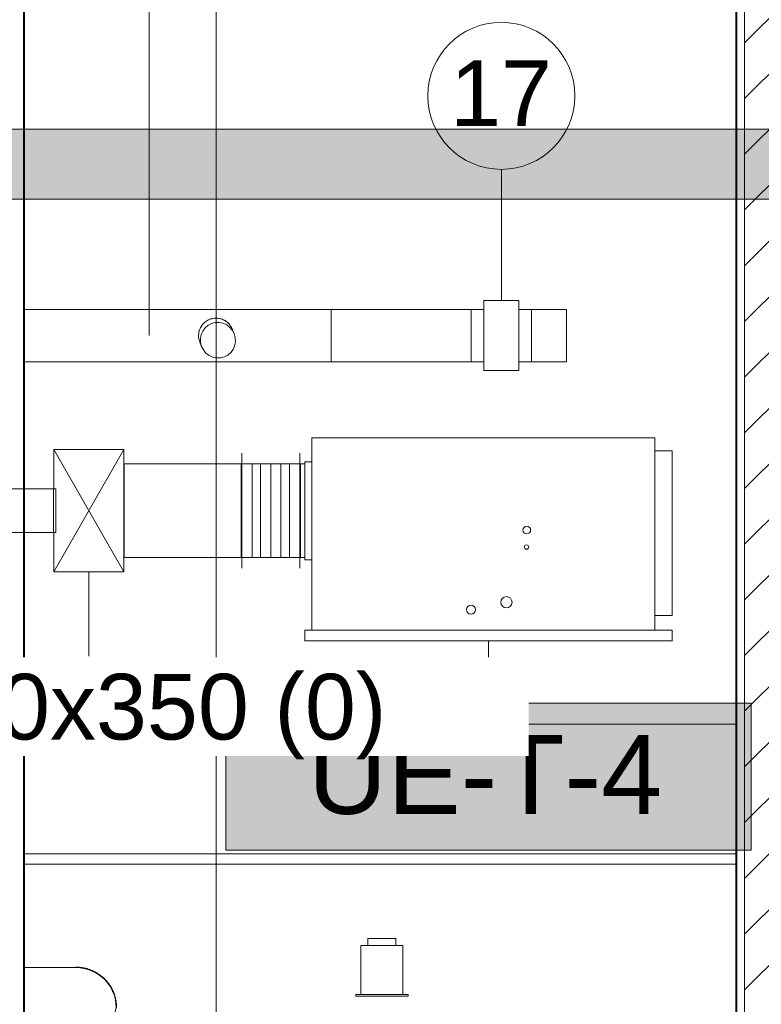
# Model space of a CAD drawing. Header units: metres. Extents: x 3.7 to 90.5, y -1.7 to 14.3.
# Tile 1055 of 1056: x 84.4 to 86.5, y 2.6 to 5.4. Entities that reach past the tile are written whole.
import ezdxf

# ---------------------------------------------------------------- set-up
doc = ezdxf.new("R2010")
doc.units = ezdxf.units.M
for name, color, linetype, lineweight in [('A-CLNG', 7, 'Continuous', 18), ('A-FLOR', 7, 'Continuous', 18), ('A-FLOR-PATT', 7, 'Continuous', 18), ('A-WALL', 7, 'Continuous', 18), ('A-WALL-PATT', 7, 'Continuous', 18), ('ACESSORIOS DUTO', 7, 'Continuous', 18), ('DUTOS', 7, 'Continuous', 18), ('E-LITE-EQPM', 7, 'Continuous', 18), ('FLEXIVEIS', 7, 'Continuous', 18), ('G-ANNO-SYMB', 7, 'Continuous', 9), ('M-EQPM', 7, 'Continuous', 18), ('M-HVAC-DUCT', 7, 'Continuous', 18), ('M-HVAC-DUCT-ANNO', 7, 'Continuous', 18), ('TERMINAIS', 7, 'Continuous', 18)]:
    doc.layers.add(name, color=color, linetype=linetype, lineweight=lineweight)
doc.layers.add('M-EQPM-IDEN', color=1, linetype='Continuous', lineweight=9, true_color=0xff0000)
doc.layers.add('M-HVAC-DUCT-IDEN', color=1, linetype='Continuous', lineweight=9, true_color=0xff0000)
doc.styles.add('Arial_1', font='arial.ttf', dxfattribs={"height": 0.225})
doc.styles.add('Arial_2', font='arial.ttf', dxfattribs={"height": 0.1875})
pattern_1 = [(50, (61.586, 6.894), (0.546555, -0.047815), [0.05715, -0.62865]), (355, (61.586, 6.894), (-0.105728, 0.573166), [0.04572, -0.50292]), (100.451, (61.632, 6.89), (0.440828, 0.52535), [0.04857, -0.53427]), (46.184, (61.586, 7.047), (0.813237, -0.12613), [0.08572, -0.94297]), (96.636, (61.654, 7.036), (0.71221, 0.74229), [0.07286, -0.80141]), (351.184, (61.586, 7.047), (0.71222, 0.742274), [0.06858, -0.75438]), (21, (61.662, 7.009), (0.454846, -0.306795), [0.05715, -0.62865]), (326, (61.662, 7.009), (0.185405, 0.55256), [0.04572, -0.50292]), (71.451, (61.7, 6.983), (0.64025, 0.245763), [0.04857, -0.53427]), (37.5, (61.586, 6.894), (0.009261, 0.253667), [0.02515, -0.47168, 0.02515, -0.48539, -0.50483]), (37.5, (61.586, 6.894), (0.009261, 0.253667), [-1.007, 0.02515, -0.47968]), (7.5, (61.586, 6.894), (0.200456, 0.300546), [0.02515, -0.26594, 0.02515, -0.46025, -0.19241]), (7.5, (61.586, 6.894), (0.200456, 0.300546), [-0.77648, 0.02515, -0.16726]), (327.5, (61.416, 6.894), (0.406768, -0.017188), [0.02515, -0.16535, 0.02515, -0.56921, -0.78867]), (327.5, (61.416, 6.894), (0.406768, -0.017188), [-0.78486, 0.02515, -0.76352]), (317.5, (61.34, 6.894), (0.444383, 0.07628), [0.02515, -0.2225, 0.02515, -0.36957, -0.56007]), (317.5, (61.34, 6.894), (0.444383, 0.07628), [-0.64237, 0.02515, -0.53492])]

# ---------------------------------------------------------------- blocks, each defined once
blk = doc.blocks.new('Light_-_LED_Recessed_fixture_-_Double_19510 - Light_-_LED_Recessed_fixture_-_Double_19510-V201-Corte 8')
at = {"layer": 'E-LITE-EQPM'}
for p, q in [((66.8315, 2.798), (66.9115, 2.798)), ((66.8315, 2.778), (66.8315, 2.798)), ((66.9115, 2.778), (66.9115, 2.798)), ((66.8115, 2.778), (66.9315, 2.778)), ((66.8115, 2.638), (66.8115, 2.778)), ((66.9315, 2.638), (66.9315, 2.778)), ((66.7965, 2.638), (66.9465, 2.638)), ((66.7965, 2.638), (66.7965, 2.633)), ((66.9465, 2.633), (66.7965, 2.633)), ((66.9465, 2.633), (66.9465, 2.638))]:
    blk.add_line(p, q, dxfattribs=at)
blk = doc.blocks.new('4 GRE - ESCOLA DE CINEMA E AUDIOVISUAL CINE REX R07_rvt-3-Corte 8')
at = {"layer": 'A-FLOR-PATT', "true_color": 0x666666}
h = blk.add_hatch(color=251, dxfattribs=at)
h.paths.add_polyline_path([(58.8035, 4.91), (65.8504, 4.91), (65.8504, 5.11), (56.1665, 5.11), (56.1665, 4.91), (57.4122, 4.91)])
h.paths.add_polyline_path([(51.1514, 4.91), (54.8415, 4.91), (54.8415, 5.11), (51.0715, 5.11), (51.0715, 4.91)])
h.paths.add_polyline_path([(71.325, 4.91), (71.7931, 4.91), (71.7931, 5.11), (67.9845, 5.11), (67.9845, 4.91), (69.9338, 4.91)])
blk.add_hatch(color=251, dxfattribs=at).paths.add_polyline_path([(71.4984, 4.91), (71.4984, 5.11), (65.8504, 5.11), (65.8504, 4.91), (71.325, 4.91)])
at = {"layer": 'A-WALL-PATT', "true_color": 0x808080}
h = blk.add_hatch(dxfattribs=at)
h.set_pattern_fill('FP_31', color=8, style=0, pattern_type=2)
h.set_pattern_definition(pattern_1)
h.paths.add_polyline_path([(67.8851, 0.0005), (67.8851, 8.7675), (67.8826, 8.7675), (67.8826, 0.0005)])
h = blk.add_hatch(dxfattribs=at)
h.set_pattern_fill('FP_32', color=8, style=0, pattern_type=2)
h.set_pattern_definition([(45, (61.586, 6.894), (-0.0795495, 0.0795495), [])])
h.paths.add_polyline_path([(68.1947, 0.0005), (68.3576, 0.0005), (68.3576, 8.7675), (67.9076, 8.7675), (67.9076, 0.0005)])
h = blk.add_hatch(dxfattribs=at)
h.set_pattern_fill('FP_31', color=8, style=0, pattern_type=2)
h.set_pattern_definition(pattern_1)
h.paths.add_polyline_path([(65.8504, -0.3883), (65.8504, 5.92), (65.8479, 5.92), (65.8479, -0.3883)])
at = {"layer": 'A-CLNG'}
for p, q in [((67.8826, 3.04), (65.8504, 3.04)), ((65.8504, 3.04), (65.8504, 3.01)), ((67.8826, 3.01), (67.8826, 3.04)), ((65.8504, 3.01), (67.8826, 3.01))]:
    blk.add_line(p, q, dxfattribs=at)
at = {"layer": 'A-FLOR'}
for p, q in [((65.8504, 5.11), (56.1665, 5.11)), ((71.4984, 5.11), (65.8504, 5.11)), ((65.8504, 5.11), (65.8504, 4.91)), ((65.8504, 4.91), (65.8504, 5.11)), ((56.1665, 4.91), (65.8504, 4.91)), ((65.8504, 4.91), (71.4984, 4.91))]:
    blk.add_line(p, q, dxfattribs=at)
at = {"layer": 'A-WALL'}
for p, q in [((67.8826, 8.7675), (67.8826, 0.0005)), ((67.8851, 8.7675), (67.8851, 0.0005)), ((67.9076, 8.7675), (67.9076, 0.0005)), ((65.8479, -0.3883), (65.8479, 5.92)), ((65.8504, -0.3883), (65.8504, 5.92)), ((67.8826, 3.4105), (65.8504, 3.4105))]:
    blk.add_line(p, q, dxfattribs=at)
at = {"layer": 'E-LITE-EQPM', "lineweight": 18}
blk.add_blockref('Light_-_LED_Recessed_fixture_-_Double_19510 - Light_-_LED_Recessed_fixture_-_Double_19510-V201-Corte 8', (0, 0), dxfattribs=at)
blk = doc.blocks.new('V8 Hi Wall 1_5-3_6kW Revit - 2_2kW-770497-Corte 8')
at = {"layer": 'M-EQPM', "color": 1, "true_color": 0xff0000}
for p, q in [((65.9975, 2.715), (65.8504, 2.715)), ((65.9975, 2.715), (65.8504, 2.715)), ((66.1019, 2.6479), (66.1019, 2.6456)), ((66.0708, 2.445), (66.1123, 2.6001)), ((66.0708, 2.445), (66.1123, 2.6001)), ((66.1123, 2.6001), (66.1133, 2.6001)), ((65.8773, 2.483), (65.8504, 2.483)), ((65.8973, 2.449), (65.8973, 2.463)), ((65.8504, 2.429), (65.8773, 2.429)), ((65.8504, 2.42), (65.9869, 2.42)), ((65.8504, 2.42), (65.9869, 2.42)), ((65.9451, 2.42), (65.9445, 2.4168)), ((66.0261, 2.4237), (66.0249, 2.4254)), ((65.9445, 2.4168), (65.9547, 2.4148))]:
    blk.add_line(p, q, dxfattribs=at)
for centre, radius, start, end in [((65.9975, 2.715), 0.0015, 0, 180), ((65.9975, 2.715), 0.0015, 150, 180), ((65.9975, 2.715), 0.0015, 45, 135), ((65.9975, 2.6001), 0.1159, 86.5011, 90), ((65.9975, 2.6001), 0.1149, 0, 90), ((65.9975, 2.6001), 0.1149, 0, 90), ((65.9975, 2.6001), 0.1149, 86.7077, 89.4054), ((65.9975, 2.715), 0.0015, 351.8451, 0), ((66.0055, 2.7147), 0.0015, 0, 180), ((66.0055, 2.7147), 0.0015, 135, 165), ((66.0055, 2.7147), 0.0015, 180, 195), ((66.0055, 2.7147), 0.0015, 45, 75), ((65.9975, 2.6001), 0.1149, 82.6758, 85.7175), ((65.9975, 2.6001), 0.1159, 82.5695, 85.3988), ((66.0055, 2.7147), 0.0015, 330, 0), ((66.0134, 2.7139), 0.0015, 0, 180), ((66.0134, 2.7139), 0.0015, 180, 210), ((66.0134, 2.7139), 0.0015, 135, 165), ((66.0134, 2.7139), 0.0015, 0, 90), ((66.0134, 2.7139), 0.0015, 315, 0), ((65.9975, 2.6001), 0.1159, 78.5255, 81.4004), ((65.9975, 2.6001), 0.1149, 78.5759, 81.3273), ((66.0213, 2.7125), 0.0015, 0, 180), ((66.0213, 2.7125), 0.0015, 180, 195), ((66.0213, 2.7125), 0.0015, 135, 150), ((66.0213, 2.7125), 0.0015, 45, 75), ((65.9975, 2.6001), 0.1149, 76.5703, 77.6325), ((66.0213, 2.7125), 0.0015, 330, 0), ((65.9975, 2.6001), 0.1159, 74.4302, 77.4238), ((66.0291, 2.7106), 0.0015, 0, 165), ((66.0291, 2.7106), 0.0015, 45, 75), ((65.9975, 2.6001), 0.1159, 70.5075, 73.4656), ((66.0291, 2.7106), 0.0015, 330, 0), ((65.9975, 2.6001), 0.1149, 70.5855, 72.7461), ((66.0367, 2.7081), 0.0015, 0, 180), ((66.0367, 2.7081), 0.0015, 180, 195), ((66.0367, 2.7081), 0.0015, 135, 150), ((66.0367, 2.7081), 0.0015, 45, 75), ((65.9975, 2.6001), 0.1149, 66.6223, 69.6573), ((66.0367, 2.7081), 0.0015, 300, 0), ((65.9975, 2.6001), 0.1159, 66.5683, 69.5579), ((66.0367, 2.7081), 0.0015, 345, 0), ((66.0442, 2.7051), 0.0015, 0, 180), ((66.0442, 2.7051), 0.0015, 180, 195), ((66.0442, 2.7051), 0.0015, 120, 150), ((66.0442, 2.7051), 0.0015, 30, 60), ((66.0442, 2.7051), 0.0015, 300, 0), ((65.9975, 2.6001), 0.1149, 62.3379, 65.51), ((65.9975, 2.6001), 0.1159, 58.5254, 65.4297), ((66.0514, 2.7016), 0.0015, 0, 180), ((66.0514, 2.7016), 0.0015, 0, 135), ((66.0514, 2.7016), 0.0015, 315, 0), ((66.0583, 2.6975), 0.0015, 0, 165), ((66.0583, 2.6975), 0.0015, 45, 75), ((66.0583, 2.6975), 0.0015, 300, 0), ((65.9975, 2.6001), 0.1149, 54.5179, 57.2951), ((65.9975, 2.6001), 0.1159, 54.5248, 57.5495), ((66.0583, 2.6975), 0.0015, 345, 0), ((66.065, 2.6931), 0.0015, 0, 180), ((66.065, 2.6931), 0.0015, 45, 75), ((66.065, 2.6931), 0.0015, 285, 0), ((65.9975, 2.6001), 0.1149, 50.5098, 53.6625), ((65.9975, 2.6001), 0.1159, 50.5535, 53.6129), ((66.065, 2.6931), 0.0015, 330, 0), ((66.0713, 2.6881), 0.0015, 0, 180), ((66.0713, 2.6881), 0.0015, 45, 75), ((66.0713, 2.6881), 0.0015, 285, 0), ((65.9975, 2.6001), 0.1149, 46.5508, 49.6575), ((65.9975, 2.6001), 0.1159, 46.6308, 49.6324), ((66.0713, 2.6881), 0.0015, 330, 0), ((66.0773, 2.6828), 0.0015, 0, 150), ((66.0773, 2.6828), 0.0015, 45, 75), ((66.0773, 2.6828), 0.0015, 315, 0), ((65.9975, 2.6001), 0.1159, 42.5235, 45.6276), ((66.0828, 2.677), 0.0015, 0, 150), ((66.0828, 2.677), 0.0015, 285, 0), ((65.9975, 2.6001), 0.1149, 38.4998, 41.4596), ((66.0828, 2.677), 0.0015, 30, 60), ((65.9975, 2.6001), 0.1159, 38.5691, 41.4625), ((66.088, 2.6709), 0.0015, 0, 165), ((66.088, 2.6709), 0.0015, 45, 75), ((66.088, 2.6709), 0.0015, 270, 0), ((65.9975, 2.6001), 0.1149, 34.5485, 37.6138), ((66.088, 2.6709), 0.0015, 315, 0), ((65.9975, 2.6001), 0.1159, 34.6376, 37.6228), ((66.0927, 2.6644), 0.0015, 0, 150), ((66.0927, 2.6644), 0.0015, 45, 75), ((66.0927, 2.6644), 0.0015, 285, 0), ((65.9975, 2.6001), 0.1149, 31.9826, 33.5864), ((66.0927, 2.6644), 0.0015, 315, 0), ((65.9975, 2.6001), 0.1159, 30.2522, 33.6619), ((66.0969, 2.6576), 0.0015, 0, 120), ((66.0969, 2.6576), 0.0015, 45, 75), ((66.0969, 2.6576), 0.0015, 300, 0), ((65.9975, 2.6001), 0.1159, 26.7095, 29.7364), ((66.0969, 2.6576), 0.0015, 330, 0), ((65.9975, 2.6001), 0.1149, 26.5424, 28.0426), ((66.1007, 2.6505), 0.0015, 0, 135), ((66.1007, 2.6505), 0.0015, 270, 0), ((66.1007, 2.6505), 0.0015, 45, 75), ((65.9975, 2.6001), 0.1149, 24.5902, 25.5787), ((66.1007, 2.6505), 0.0015, 300, 0), ((65.9975, 2.6001), 0.1159, 22.6709, 25.6208), ((66.104, 2.6432), 0.0015, 0, 150), ((66.104, 2.6432), 0.0015, 45, 75), ((66.104, 2.6432), 0.0015, 255, 0), ((66.104, 2.6432), 0.0015, 300, 0), ((65.9975, 2.6001), 0.1159, 18.6602, 21.603), ((66.1067, 2.6356), 0.0015, 0, 135), ((66.1067, 2.6356), 0.0015, 270, 0), ((66.1067, 2.6356), 0.0015, 45, 75), ((66.1067, 2.6356), 0.0015, 313.6791, 0), ((65.9975, 2.6001), 0.1159, 14.3272, 17.7026), ((66.1089, 2.6279), 0.0015, 0, 105), ((66.1089, 2.6279), 0.0015, 270, 0), ((66.1106, 2.6201), 0.0015, 0, 135), ((66.1089, 2.6279), 0.0015, 45, 60), ((66.1106, 2.6201), 0.0015, 240, 0), ((66.1089, 2.6279), 0.0015, 315, 0), ((65.9975, 2.6001), 0.1159, 10.6028, 13.764), ((66.1106, 2.6201), 0.0015, 45, 75), ((66.1106, 2.6201), 0.0015, 285, 0), ((65.9975, 2.6001), 0.1159, 6.6902, 9.5608), ((66.1117, 2.6121), 0.0015, 0, 135), ((66.1117, 2.6121), 0.0015, 240, 0), ((66.1123, 2.6041), 0.0015, 0, 120), ((66.1123, 2.6041), 0.0015, 255, 0), ((66.1117, 2.6121), 0.0015, 30, 60), ((66.1117, 2.6121), 0.0015, 300, 330), ((66.1123, 2.6041), 0.0015, 45, 75), ((65.9975, 2.6001), 0.1159, 2.4987, 5.3642), ((66.1123, 2.6041), 0.0015, 300, 0), ((65.9975, 2.6001), 0.1159, 360, 1.776), ((65.8773, 2.463), 0.02, 0, 90), ((65.8593, 2.4616), 0.00825, 0, 180), ((65.8593, 2.4616), 0.00825, 180, 0), ((65.8704, 2.4407), 0.00635, 0, 180), ((65.8773, 2.449), 0.02, 270, 0), ((65.855, 2.4329), 0.00317, 0, 180), ((65.855, 2.4329), 0.00317, 180, 0), ((65.8704, 2.4407), 0.00635, 180, 0), ((65.9768, 2.5285), 0.1159, 259, 295.203), ((65.9869, 2.5732), 0.1532, 270, 303.1986), ((65.9869, 2.5732), 0.1532, 270, 303.1986), ((65.9869, 2.5732), 0.1532, 284.7434, 288.4552)]:
    blk.add_arc(centre, radius, start, end, dxfattribs=at)
blk = doc.blocks.new('V8 duto alta 20-33_5kW - 28kW-773706-Corte 8')
at = {"layer": 'M-EQPM', "color": 1, "true_color": 0xff0000}
for p, q in [((66.671, 4.2285), (67.651, 4.2285)), ((66.671, 3.6785), (66.671, 4.2285)), ((67.651, 4.2285), (66.671, 4.2285)), ((66.671, 4.2285), (66.671, 3.6785)), ((67.651, 4.2285), (67.651, 3.6785)), ((67.701, 4.1905), (67.651, 4.1905)), ((67.701, 4.1905), (67.701, 3.7205)), ((66.651, 3.8792), (66.651, 4.1598)), ((66.651, 4.1598), (66.671, 4.1598)), ((66.671, 3.8792), (66.651, 3.8792)), ((67.701, 3.7205), (67.651, 3.7205)), ((66.651, 3.6485), (66.651, 3.6785)), ((66.651, 3.6785), (67.701, 3.6785)), ((67.651, 3.6785), (66.671, 3.6785)), ((66.671, 3.6785), (67.651, 3.6785)), ((67.701, 3.6785), (67.701, 3.6485)), ((67.701, 3.6485), (66.651, 3.6485))]:
    blk.add_line(p, q, dxfattribs=at)
for centre, radius, start, end in [((67.2852, 3.9646), 0.0111, 0, 180), ((67.2852, 3.9646), 0.0111, 180, 0), ((67.2844, 3.9161), 0.00635, 0, 180), ((67.2844, 3.9161), 0.00635, 180, 0), ((67.2272, 3.7586), 0.016, 0, 180), ((67.126, 3.7373), 0.0125, 0, 180), ((67.2272, 3.7586), 0.016, 180, 0), ((67.126, 3.7373), 0.0125, 180, 360)]:
    blk.add_arc(centre, radius, start, end, dxfattribs=at)
blk = doc.blocks.new('M_Rectangular Tap - Beveled - Standard-895380-Corte 8')
at = {"layer": 'M-HVAC-DUCT', "color": 4, "true_color": 0x00ffff}
for p, q in [((65.933, 4.0825), (65.9401, 4.0825)), ((65.933, 3.9575), (65.933, 4.0825)), ((65.9401, 3.9575), (65.9401, 4.0825)), ((65.9401, 3.9575), (65.933, 3.9575))]:
    blk.add_line(p, q, dxfattribs=at)
blk = doc.blocks.new('grelha genérica - grelha genérica-1066951-Corte 8')
at = {"layer": 'TERMINAIS', "color": 1, "true_color": 0xff0000}
for p, q in [((67.2992, 4.445), (67.2992, 4.595)), ((67.3992, 4.595), (67.2992, 4.595)), ((67.3992, 4.595), (67.3992, 4.445)), ((67.3992, 4.445), (67.2992, 4.445))]:
    blk.add_line(p, q, dxfattribs=at)
blk = doc.blocks.new('M_Encaixe de duto redondo - Padrão-V220-Corte 8')
at = {"layer": 'M-HVAC-DUCT', "color": 96, "true_color": 0x008000}
for start, end in [(130.3834, 137.9139), (115.3834, 122.9139), (100.3834, 107.9139), (90, 92.9139), (85.3834, 90), (70.3834, 77.9139), (55.3834, 62.9139), (40.3834, 47.9139), (160.3834, 167.9139), (145.3834, 152.9139), (25.3834, 32.9139), (175.3834, 180), (180, 182.9139), (190.3834, 197.9139)]:
    blk.add_arc((66.3976, 4.52), 0.05, start, end, dxfattribs=at)
blk = doc.blocks.new('M_Rectangular Transition - L - 400 mm _L_-1066686-Corte 8')
at = {"layer": 'M-HVAC-DUCT', "color": 96, "true_color": 0x008000}
for p, q in [((67.126, 4.595), (66.726, 4.595)), ((66.726, 4.445), (66.726, 4.595)), ((67.126, 4.595), (67.126, 4.445)), ((67.126, 4.445), (66.726, 4.445))]:
    blk.add_line(p, q, dxfattribs=at)
blk = doc.blocks.new('M_Control Damper - Opposed Blade _Type_ - 200x155-923582-Corte 8')
at = {"layer": 'ACESSORIOS DUTO', "color": 1, "true_color": 0xff0000}
for p, q in [((67.1626, 4.62), (67.2626, 4.62)), ((67.1626, 4.62), (67.1626, 4.42)), ((67.2626, 4.42), (67.2626, 4.62)), ((67.2626, 4.42), (67.1626, 4.42))]:
    blk.add_line(p, q, dxfattribs=at)
blk = doc.blocks.new('M_Rectangular Tap - Beveled - Standard-1072904-Corte 8')
at = {"layer": 'M-HVAC-DUCT', "color": 4, "true_color": 0x00ffff}
for p, q in [((66.134, 4.154), (66.135, 4.154)), ((66.135, 4.154), (66.135, 3.886)), ((66.135, 3.886), (66.134, 3.886))]:
    blk.add_line(p, q, dxfattribs=at)
blk = doc.blocks.new('Canvas Connection - Canvas Connection-1073074-Corte 8')
at = {"layer": 'M-HVAC-DUCT'}
for p, q in [((66.471, 4.184), (66.471, 4.154)), ((66.471, 3.856), (66.471, 4.184)), ((66.637, 4.184), (66.637, 3.856)), ((66.637, 4.154), (66.637, 4.184)), ((66.637, 4.154), (66.471, 4.154)), ((66.471, 4.154), (66.471, 3.886)), ((66.471, 4.154), (66.471, 3.886)), ((66.471, 4.154), (66.637, 4.154)), ((66.471, 3.886), (66.471, 4.154)), ((66.501, 4.154), (66.501, 3.886)), ((66.607, 4.154), (66.607, 3.886)), ((66.637, 3.886), (66.637, 4.154)), ((66.637, 4.154), (66.637, 3.886)), ((66.471, 3.886), (66.637, 3.886)), ((66.637, 3.886), (66.471, 3.886)), ((66.471, 3.886), (66.471, 3.856)), ((66.637, 3.856), (66.637, 3.886))]:
    blk.add_line(p, q, dxfattribs=at)
at = {"layer": 'M-HVAC-DUCT-ANNO'}
for p, q in [((66.525, 4.154), (66.525, 3.886)), ((66.554, 4.154), (66.554, 3.886)), ((66.583, 4.154), (66.583, 3.886))]:
    blk.add_line(p, q, dxfattribs=at)
blk = doc.blocks.new('M_Identificador de equipamento mecânico_BTS - Em caixas-817025-Corte 8')
at = {"layer": 'M-EQPM-IDEN', "true_color": 0xf5f5f5}
blk.add_hatch(color=7, dxfattribs=at).paths.add_polyline_path([(55.1645, 3.702), (55.1645, 3.282), (53.6645, 3.282), (53.6645, 3.702)])
at = {"layer": 'M-EQPM-IDEN'}
for p, q in [((55.1645, 3.702), (53.6645, 3.702)), ((53.6645, 3.702), (53.6645, 3.282)), ((53.6645, 3.702), (55.1645, 3.702)), ((53.6645, 3.282), (53.6645, 3.702)), ((55.1645, 3.282), (55.1645, 3.702)), ((55.1645, 3.702), (55.1645, 3.282)), ((53.6645, 3.282), (55.1645, 3.282)), ((55.1645, 3.282), (53.6645, 3.282))]:
    blk.add_line(p, q, dxfattribs=at)
blk = doc.blocks.new('M_Identificador de acessório de duto_BTS - Em caixas-947477-Corte 8')
at = {"layer": 'M-HVAC-DUCT-IDEN'}
blk.add_circle((67.2126, 5.205), 0.21, dxfattribs=at)
for start, end in [(0, 180), (180, 360)]:
    blk.add_arc((67.2126, 5.205), 0.21, start, end, dxfattribs=at)

msp = doc.modelspace()

# ---------------------------------------------------------------- linework, layer by layer
at = {"layer": 'DUTOS', "color": 96, "true_color": 0x008000}
for p, q in [((85.2771, 4.595), (84.4015, 4.595)), ((85.2771, 4.595), (85.2771, 4.445)), ((85.6771, 4.445), (85.6771, 4.595)), ((85.6771, 4.595), (85.7137, 4.595)), ((85.8137, 4.595), (85.8503, 4.595)), ((85.8503, 4.595), (85.8503, 4.445)), ((85.2771, 4.445), (84.4015, 4.445)), ((85.7137, 4.445), (85.6771, 4.445)), ((85.8503, 4.445), (85.8137, 4.445))]:
    msp.add_line(p, q, dxfattribs=at)
at = {"layer": 'DUTOS', "color": 4, "true_color": 0x00ffff}
for p, q in [((84.6861, 3.886), (84.6861, 4.154)), ((85.0201, 4.154), (84.6861, 4.154)), ((85.0201, 4.154), (85.0201, 3.886)), ((85.1901, 3.886), (85.1901, 4.154)), ((85.1901, 4.154), (85.2021, 4.154)), ((84.4841, 4.0825), (84.2779, 4.0825)), ((84.2779, 3.9575), (84.4841, 3.9575)), ((85.0201, 3.886), (84.6861, 3.886)), ((85.2021, 3.886), (85.1901, 3.886))]:
    msp.add_line(p, q, dxfattribs=at)
at = {"layer": 'FLEXIVEIS', "color": 3, "true_color": 0x00ff00}
for p, q in [((85.0004, 4.5254), (84.9952, 4.5385)), ((84.9022, 4.5015), (84.9074, 4.4885))]:
    msp.add_line(p, q, dxfattribs=at)
at = {"layer": 'FLEXIVEIS', "color": 3, "true_color": 0x00ff00, "flags": 128}
for points in [[(85.0006, 4.5247), (84.9954, 4.5348), (84.9881, 4.5436), (84.9791, 4.5505), (84.9689, 4.5553), (84.9578, 4.5576), (84.9466, 4.5574), (84.9358, 4.5546)], [(84.9358, 4.5546), (84.9258, 4.5495), (84.9173, 4.5422), (84.9106, 4.5331), (84.906, 4.5228), (84.9039, 4.5116), (84.9043, 4.5002), (84.9071, 4.4892)], [(84.972, 4.4592), (84.982, 4.4644), (84.9905, 4.4716), (84.9972, 4.4807), (85.0017, 4.4911), (85.0039, 4.5022), (85.0035, 4.5136), (85.0006, 4.5247)], [(84.9071, 4.4892), (84.9124, 4.479), (84.9196, 4.4702), (84.9286, 4.4633), (84.9389, 4.4586), (84.9499, 4.4563), (84.9612, 4.4565), (84.972, 4.4592)]]:
    msp.add_lwpolyline(points, dxfattribs=at)
at = {"layer": 'FLEXIVEIS', "color": 3, "true_color": 0x00ff00}
msp.add_open_spline([(84.9309, 4.5667), (84.9228, 4.5636), (84.9081, 4.5531), (84.897, 4.5284), (84.8989, 4.5104), (84.902, 4.5022)], degree=3, dxfattribs=at)
msp.add_open_spline([(84.9954, 4.5378), (84.9939, 4.5418), (84.9897, 4.5496), (84.9807, 4.5592), (84.9694, 4.5661), (84.9526, 4.5712), (84.9391, 4.5698), (84.9309, 4.5667)], degree=3, knots=[0, 0, 0, 0, 0.166667, 0.333333, 0.5, 0.666667, 1, 1, 1, 1], dxfattribs=at)
at = {"layer": 'G-ANNO-SYMB'}
msp.add_line((84.9487, 13.2412), (84.9487, -0.743), dxfattribs=at)
at = {"layer": 'M-EQPM-IDEN'}
msp.add_line((85.7271, 3.6485), (85.7271, 3.4703), dxfattribs=at)
at = {"layer": 'M-HVAC-DUCT-ANNO', "color": 4, "true_color": 0x00ffff}
for p, q in [((84.6851, 4.195), (84.4851, 4.195)), ((84.4851, 4.195), (84.4851, 4.0825)), ((84.6851, 4.195), (84.4851, 3.845)), ((84.4851, 4.195), (84.6851, 3.845)), ((84.6851, 3.845), (84.6851, 4.195)), ((84.4851, 3.9575), (84.4851, 3.845)), ((84.4851, 3.845), (84.6851, 3.845))]:
    msp.add_line(p, q, dxfattribs=at)
at = {"layer": 'M-HVAC-DUCT-IDEN'}
for p, q in [((84.758, 4.52), (84.758, 5.5582)), ((85.7637, 4.62), (85.7637, 4.995)), ((84.5851, 3.845), (84.5856, 3.6045))]:
    msp.add_line(p, q, dxfattribs=at)

# ---------------------------------------------------------------- block references
at = {"lineweight": 5}
msp.add_blockref('4 GRE - ESCOLA DE CINEMA E AUDIOVISUAL CINE REX R07_rvt-3-Corte 8', (18.5511, 0), dxfattribs=at)
at = {"layer": 'ACESSORIOS DUTO', "color": 1, "true_color": 0xff0000}
msp.add_blockref('M_Control Damper - Opposed Blade _Type_ - 200x155-923582-Corte 8', (18.5511, 0), dxfattribs=at)
at = {"layer": 'M-EQPM', "color": 1, "true_color": 0xff0000}
for name in ['V8 duto alta 20-33_5kW - 28kW-773706-Corte 8', 'V8 Hi Wall 1_5-3_6kW Revit - 2_2kW-770497-Corte 8']:
    msp.add_blockref(name, (18.5511, 0), dxfattribs=at)
at = {"layer": 'M-EQPM-IDEN'}
msp.add_blockref('M_Identificador de equipamento mecânico_BTS - Em caixas-817025-Corte 8', (31.3126, -0.2317), dxfattribs=at)
at = {"layer": 'M-HVAC-DUCT', "color": 96, "true_color": 0x008000}
for name in ['M_Rectangular Transition - L - 400 mm _L_-1066686-Corte 8', 'M_Encaixe de duto redondo - Padrão-V220-Corte 8']:
    msp.add_blockref(name, (18.5511, 0), dxfattribs=at)
at = {"layer": 'M-HVAC-DUCT'}
msp.add_blockref('Canvas Connection - Canvas Connection-1073074-Corte 8', (18.5511, 0), dxfattribs=at)
at = {"layer": 'M-HVAC-DUCT', "color": 4, "true_color": 0x00ffff}
for name in ['M_Rectangular Tap - Beveled - Standard-1072904-Corte 8', 'M_Rectangular Tap - Beveled - Standard-895380-Corte 8']:
    msp.add_blockref(name, (18.5511, 0), dxfattribs=at)
at = {"layer": 'M-HVAC-DUCT-IDEN'}
msp.add_blockref('M_Identificador de acessório de duto_BTS - Em caixas-947477-Corte 8', (18.5511, 0), dxfattribs=at)
at = {"layer": 'TERMINAIS', "color": 1, "true_color": 0xff0000}
msp.add_blockref('grelha genérica - grelha genérica-1066951-Corte 8', (18.5511, 0), dxfattribs=at)

# ---------------------------------------------------------------- texts
at = {"layer": 'M-EQPM-IDEN', "color": 7, "insert": (85.2108, 3.379), "char_height": 0.225, "width": 1.24462, "attachment_point": 1, "style": 'Arial_1'}
msp.add_mtext('UE-T-4', dxfattribs=at)
at = {"layer": 'M-HVAC-DUCT-IDEN', "color": 7, "insert": (85.6171, 5.3062), "char_height": 0.1875, "width": 0.348734, "attachment_point": 1, "style": 'Arial_2'}
msp.add_mtext('17', dxfattribs=at)

# ---------------------------------------------------------------- next in the draw order: texts
at = {"layer": 'M-HVAC-DUCT-IDEN', "color": 7, "insert": (83.7321, 3.5539), "char_height": 0.1875, "width": 2.062341, "attachment_point": 1, "style": 'Arial_2', "bg_fill": 3, "box_fill_scale": 1.25, "bg_fill_color": 256, "bg_fill_true_color": 13158600, "bg_fill_transparency": 0}
msp.add_mtext('I - 200x350 (0)', dxfattribs=at)

doc.saveas('drawing.dxf')
